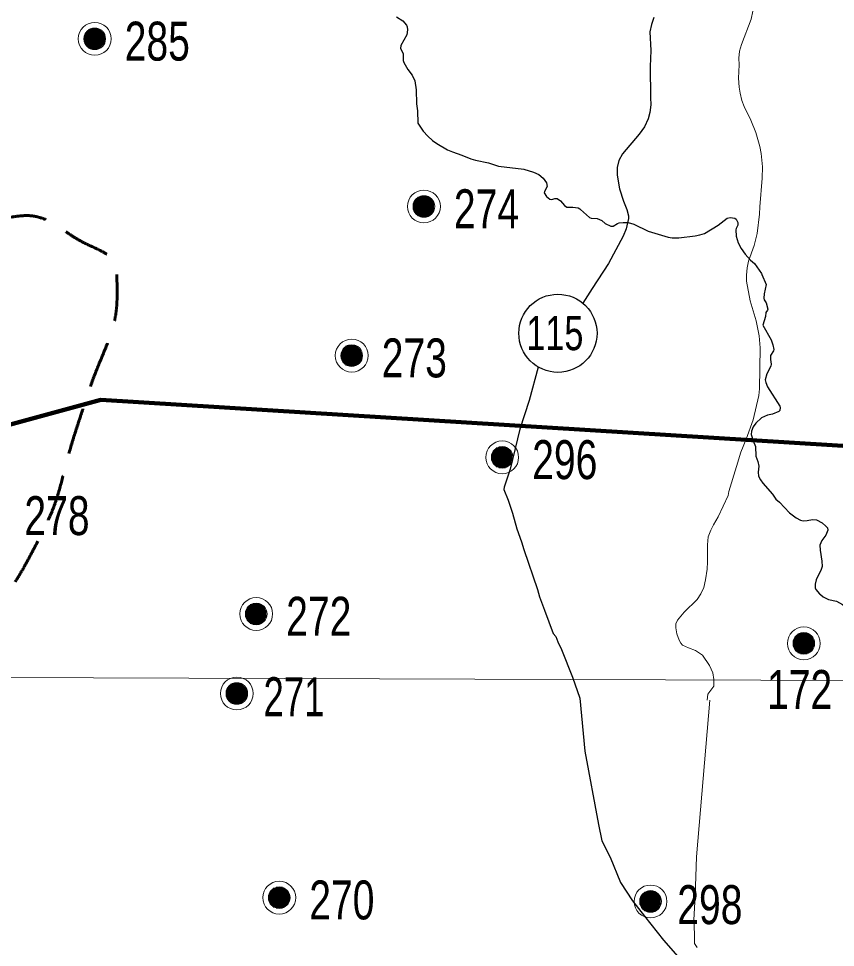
# Model space of a CAD drawing. Extents: x 553962 to 842807, y 8883888 to 9032388.
# Drawn here: x 752338 to 760725, y 8946421 to 8955962 of the extents above; entities that cross this region are included whole.
import ezdxf
from ezdxf.enums import TextEntityAlignment as Align

# ---------------------------------------------------------------- set-up
doc = ezdxf.new("R2010")
doc.units = 0
doc.header["$LTSCALE"] = 160
doc.linetypes.add('MEDIUM_DASHED', pattern=[4.5, 3, -1.5])
for name, color, linetype, lineweight in [('11', 7, 'Continuous', 25), ('15', 7, 'Continuous', 25), ('2', 7, 'Continuous', 13), ('20', 7, 'MEDIUM_DASHED', 60), ('21', 7, 'Continuous', 25), ('27', 7, 'Continuous', 90), ('32', 7, 'Continuous', 13), ('33', 7, 'Continuous', 13)]:
    doc.layers.add(name, color=color, linetype=linetype, lineweight=lineweight)

msp = doc.modelspace()

# ---------------------------------------------------------------- linework, layer by layer
at = {"layer": '11'}
msp.add_circle((757876.2, 8952729.3), 401.3, dxfattribs=at)
at = {"layer": '15'}
msp.add_line((757384.6, 8951334.8), (757323.5, 8951149.2), dxfattribs=at)
at = {"layer": '15', "lineweight": 13}
for points in [[(759877.3, 8956037.4), (759858.6, 8955956.3), (759761.5, 8955697.4), (759741.8, 8955628.8), (759734.4, 8955555.9), (759735.8, 8955487.2), (759729.9, 8955349.5), (759736.2, 8955258.9), (759747.1, 8955195), (759765.6, 8955122.1), (759788.1, 8955057.4), (759856.1, 8954919.7), (759906.8, 8954790.2), (759947.4, 8954648.7), (759961.4, 8954575.8), (759976.4, 8954438.3), (759973.9, 8954322.7), (759947.5, 8954029.8), (759946, 8953952.7), (759923.2, 8953754.8), (759889.6, 8953629.9), (759834.2, 8953471.3), (759819.5, 8953402.5), (759811.3, 8953325.1), (759812.4, 8953265), (759848.2, 8953062.8), (759909.9, 8952856.4), (759942.4, 8952701.7), (759952.9, 8952580.2), (759946.5, 8952160.2), (759939.3, 8952091.6), (759880.8, 8951841.8), (759807.5, 8951640.4), (759753.1, 8951507.3), (759709.3, 8951360.8)], [(759709.3, 8951360.8), (759632, 8951102.5), (759624.2, 8951061.5), (759522.6, 8950843.3), (759474.2, 8950762.9), (759445.5, 8950706.2), (759419.9, 8950637.9), (759411.1, 8950557.2), (759411.4, 8950380.3), (759406.8, 8950307.6), (759392.1, 8950195), (759374.3, 8950118.4), (759344.4, 8950054), (759304, 8949993.2), (759170.9, 8949865.1), (759105.4, 8949780.7), (759086.2, 8949743.5), (759087.4, 8949705.1), (759098.4, 8949641.2), (759121.3, 8949577.4), (759137.2, 8949545.1), (759155.9, 8949527), (759216.2, 8949497.1), (759288.5, 8949470.6), (759360.2, 8949422), (759430.6, 8949317.8), (759467.5, 8949241.1), (759477.5, 8949172.3), (759475.1, 8949104), (759414.6, 8949021.4), (759409.5, 8948961.3)], [(759307.2, 8946418.6), (759276.8, 8946459.4), (759277.1, 8946556.2), (759272.6, 8946703.9), (759283.7, 8946948.4), (759300.4, 8947350.8), (759434.4, 8948959.2)]]:
    msp.add_lwpolyline(points, dxfattribs=at)
at = {"layer": '15'}
for points in [[(758861.3, 8955972.4), (758835.9, 8955899.8), (758821.1, 8955826.8), (758828.7, 8955633.1), (758822.6, 8955469.9), (758824.8, 8955151.7), (758828.5, 8955074.5), (758820.2, 8954997.5), (758801.2, 8954932.8), (758763.7, 8954849.6), (758709.9, 8954774.5), (758538.4, 8954573), (758503, 8954502.6), (758484, 8954433.8), (758484.1, 8954352.4), (758508.3, 8954214.7), (758549.7, 8954085.3), (758582.8, 8954000), (758600.3, 8953935.2), (758599.5, 8953906.9), (758576.1, 8953802), (758547.2, 8953725.3), (758396.4, 8953446.5), (758226.2, 8953190.3), (758132.7, 8953038)], [(757674.7, 8952382.3), (757580.3, 8952039.8), (757484.9, 8951743.2), (757384.6, 8951334.8)], [(757323.5, 8951149.2), (757320.3, 8951125.5), (757364.2, 8951016.5), (757410.7, 8950881), (757454.7, 8950719.9), (757502.3, 8950586.3), (757524.8, 8950509.5), (757666, 8950096.7), (757688, 8950021.8), (757738.6, 8949883.5)], [(757738.6, 8949883.5), (757825.6, 8949645.7), (757854.2, 8949615), (757875.3, 8949559.4), (757912.7, 8949482.2), (758025.8, 8949198.1), (758100.6, 8948982.2)], [(758100.6, 8948982.2), (758153.1, 8948438), (758293, 8947683.8), (758328, 8947515.6), (758414, 8947347.3), (758520, 8947087.3), (758641.6, 8946898.6), (758763.3, 8946740.5), (758961.1, 8946495.6), (759108.2, 8946327.2), (759473.4, 8945893.6), (759814, 8945575.9), (759907.3, 8945497.2), (759983.7, 8945452)]]:
    msp.add_lwpolyline(points, dxfattribs=at)
at = {"layer": '2'}
msp.add_line((565315.3, 8949866.8), (791497.7, 8949052.2), dxfattribs=at)
at = {"layer": '20'}
msp.add_open_spline([(748428.7, 8937057.8), (748568.6, 8937148.3), (748708.4, 8937238.8), (748848.3, 8937329.4), (749030.7, 8937447.4), (749270.9, 8937454.9), (749465.4, 8937539.2), (749644.3, 8937616.8), (749748.6, 8937866), (749946.7, 8937897.2), (750151.5, 8937929.4), (750357.8, 8937840), (750563.7, 8937835.5), (750653.6, 8937833.5), (750744.1, 8937817.7), (750834, 8937851.6), (750948, 8937894.7), (751009.1, 8938011), (751043.8, 8938123.2), (751073.8, 8938220), (751064.4, 8938323), (751043.8, 8938419.4), (750996.5, 8938641.1), (750911.9, 8938852.4), (750784.7, 8939049), (750625.7, 8939294.4), (750166, 8939169.6), (750031.8, 8939444), (749904.6, 8939704.2), (749874.5, 8939968.8), (749871.4, 8940234), (749868.3, 8940500.5), (749897, 8940771.6), (749982.5, 8941036.4), (750007.4, 8941113.5), (750119.1, 8941136.5), (750142.9, 8941209.2), (750187.9, 8941346.2), (750189.4, 8941516.7), (750142.9, 8941653.6), (750072.1, 8941862), (749901.7, 8942042.3), (749846.7, 8942262.3), (749811.1, 8942404.7), (749791.8, 8942550), (749772.7, 8942694.3), (749745.7, 8942897.4), (749833.2, 8943109.7), (749772.7, 8943311.5), (749672.2, 8943646.4), (749066.1, 8943445.2), (748822.4, 8943694.2), (748676.6, 8943843.1), (748534.4, 8944006.2), (748476.8, 8944200.3), (748436.1, 8944337.6), (748464.7, 8944500.4), (748513.9, 8944632.3), (748581.4, 8944813.6), (748809.8, 8944932.5), (748847.1, 8945126.1), (748894.1, 8945370.7), (748803.2, 8945634.3), (748847.1, 8945879.1), (748911.7, 8946239.9), (749046.9, 8946596.2), (749112.4, 8946956.9), (749156.8, 8947201.7), (749082.3, 8947460.6), (749137.1, 8947709.9), (749185.9, 8947932.1), (749331.9, 8948116.3), (749532, 8948253), (749660.7, 8948341), (749841.6, 8948192), (749963.9, 8948265.4), (750406.1, 8948530.4), (750825.5, 8948830.5), (751225.2, 8949186.3), (751689.9, 8949600), (752193, 8949945.3), (752484, 8950494.8), (752727.4, 8950954.4), (752832, 8951444.1), (752990, 8951926.7), (753136.7, 8952374.9), (753359.2, 8952845.2), (753347.9, 8953290.8), (753342, 8953522.6), (753008.5, 8953646.6), (752804.9, 8953784.5), (752471.5, 8954010.4), (751900.3, 8953804.2), (751669.5, 8954179.5), (751384.3, 8954643.3), (752099.3, 8955128.6), (752064.4, 8955611.4), (752024.1, 8956168.6), (751963.7, 8956738.7), (751718.9, 8957290.2)], degree=3, dxfattribs=at)
at = {"layer": '21'}
for points in [[(756217.2, 8955981.5), (756283.3, 8955940.1), (756321.8, 8955893.7), (756329.4, 8955877.8), (756331.8, 8955847), (756324.5, 8955795.2), (756263.6, 8955684.9), (756259.8, 8955654.5), (756286.7, 8955604.2), (756288.2, 8955533), (756292.5, 8955510.1), (756334.1, 8955437.5), (756380.4, 8955379.2), (756407.6, 8955324), (756421.1, 8955229.4), (756423.2, 8955087.5), (756434.1, 8955015.4), (756438.6, 8954889.2), (756493.2, 8954806.4), (756538.7, 8954753.6), (756587.5, 8954711), (756633.8, 8954677.4), (756743.5, 8954615), (756793.6, 8954592.1), (756890.4, 8954560.2), (756980.7, 8954519.9), (757031, 8954506.2), (757164, 8954481.5), (757264.8, 8954446.9), (757524.6, 8954416.7), (757626.7, 8954382.9), (757679.9, 8954358.9), (757723, 8954324.3), (757758.4, 8954274.9), (757765.6, 8954237.9), (757739.5, 8954184.8), (757736.2, 8954171.3), (757757.5, 8954135.5), (757791.8, 8954108), (757806.3, 8954104.2), (757824.5, 8954106), (757844.9, 8954115.1), (757869, 8954113.3), (757902.6, 8954091.2), (757943.8, 8954043.1), (757966.1, 8954024.2), (758029.9, 8954025.6), (758085, 8954017.8), (758101.3, 8954008.5)], [(756217.2, 8955981.5), (756283.3, 8955940.1), (756321.8, 8955893.7), (756329.4, 8955877.8), (756331.8, 8955847), (756324.5, 8955795.2), (756263.6, 8955684.9), (756259.8, 8955654.5), (756286.7, 8955604.2), (756288.2, 8955533), (756292.5, 8955510.1), (756334.1, 8955437.5), (756380.4, 8955379.2), (756407.6, 8955324), (756421.1, 8955229.4), (756423.2, 8955087.5), (756434.1, 8955015.4), (756438.6, 8954889.2), (756493.2, 8954806.4), (756538.7, 8954753.6), (756587.5, 8954711), (756633.8, 8954677.4), (756743.5, 8954615), (756793.6, 8954592.1), (756890.4, 8954560.2), (756980.7, 8954519.9), (757031, 8954506.2), (757164, 8954481.5), (757264.8, 8954446.9), (757524.6, 8954416.7), (757626.7, 8954382.9), (757679.9, 8954358.9), (757723, 8954324.3), (757758.4, 8954274.9), (757765.6, 8954237.9), (757739.5, 8954184.8), (757736.2, 8954171.3), (757757.5, 8954135.5), (757791.8, 8954108), (757806.3, 8954104.2), (757824.5, 8954106), (757844.9, 8954115.1), (757869, 8954113.3), (757902.6, 8954091.2), (757943.8, 8954043.1), (757966.1, 8954024.2), (758029.9, 8954025.6), (758085, 8954017.8), (758101.3, 8954008.5)], [(758101.3, 8954008.5), (758106.9, 8953999.7), (758199.7, 8953917.6), (758218.4, 8953912.5), (758277.7, 8953907), (758325.5, 8953888.4), (758361.3, 8953858.8), (758419, 8953828.6), (758444.5, 8953830.4), (758487.6, 8953856), (758504.7, 8953862.3), (758544.9, 8953868.4), (758596.1, 8953866.1), (758654.8, 8953849.9), (758801, 8953777.3), (759008.6, 8953716.3), (759048.5, 8953710.9), (759118.3, 8953710.2), (759284.1, 8953730.2), (759331.6, 8953739.6), (759379.3, 8953754.1), (759522.6, 8953839.4), (759613.7, 8953910.2), (759644.3, 8953919), (759693.9, 8953913.5), (759706.3, 8953902.4), (759724.5, 8953867.6), (759724, 8953840.1), (759705.2, 8953806.7), (759701.8, 8953791.3), (759706.6, 8953728), (759727, 8953657.3), (759757.2, 8953601.2), (759799.2, 8953541), (759851.7, 8953481.5), (759893.5, 8953445.3), (759965.3, 8953342.1)], [(758101.3, 8954008.5), (758106.9, 8953999.7), (758199.7, 8953917.6), (758218.4, 8953912.5), (758277.7, 8953907), (758325.5, 8953888.4), (758361.3, 8953858.8), (758419, 8953828.6), (758444.5, 8953830.4), (758487.6, 8953856), (758504.7, 8953862.3), (758544.9, 8953868.4), (758596.1, 8953866.1), (758654.8, 8953849.9), (758801, 8953777.3), (759008.6, 8953716.3), (759048.5, 8953710.9), (759118.3, 8953710.2), (759284.1, 8953730.2), (759331.6, 8953739.6), (759379.3, 8953754.1), (759522.6, 8953839.4), (759613.7, 8953910.2), (759644.3, 8953919), (759693.9, 8953913.5), (759706.3, 8953902.4), (759724.5, 8953867.6), (759724, 8953840.1), (759705.2, 8953806.7), (759701.8, 8953791.3), (759706.6, 8953728), (759727, 8953657.3), (759757.2, 8953601.2), (759799.2, 8953541), (759851.7, 8953481.5), (759893.5, 8953445.3), (759965.3, 8953342.1)], [(759965.3, 8953342.1), (759970.4, 8953332.8), (760015.5, 8953230.4), (759993.3, 8953133.4), (759989.8, 8953090.2), (759995.2, 8953072.2), (760012.7, 8953041.9), (760030.5, 8952976.2), (760028.6, 8952967.7), (760010.5, 8952941.3), (760006.7, 8952900.2), (759980.5, 8952814.3), (760064.6, 8952661.4), (760083.7, 8952610.4), (760092.8, 8952563.5), (760088.5, 8952550.5), (760057.5, 8952502.3), (760057.1, 8952461.6), (760064.8, 8952411), (760063.1, 8952393.2), (760019.9, 8952313.4), (760004.7, 8952250.6), (760010.5, 8952223.1), (760028.2, 8952180.1), (760153.6, 8951982.2), (760158.8, 8951968.6), (760154.4, 8951934.5), (760142.6, 8951924.2), (760078.6, 8951897.8), (760029, 8951887.2), (759964.9, 8951861.7), (759906.3, 8951805.3), (759880.4, 8951769.2), (759863.6, 8951724.3), (759860.3, 8951690), (759879.4, 8951623.6), (759905.1, 8951565), (759908.9, 8951466.9), (759927.6, 8951412), (759938.9, 8951364.3), (759933.3, 8951303), (759936.8, 8951260.5), (759955, 8951224.7), (759979.8, 8951190.2), (760080.6, 8951077.7), (760114.7, 8951023.7), (760149.7, 8950995.8), (760252.8, 8950886), (760322.7, 8950833.4), (760366, 8950810.2), (760393.2, 8950802.8), (760433.7, 8950805.5), (760491.5, 8950816), (760531.6, 8950814.5), (760588.5, 8950783.7), (760628.4, 8950748.2), (760642.2, 8950730.7), (760646.4, 8950707.4), (760641.5, 8950688.1), (760625.4, 8950655), (760584.9, 8950602), (760566, 8950552.7), (760567.4, 8950502.1), (760585.6, 8950389.3), (760588.6, 8950335.2)], [(759965.3, 8953342.1), (759970.4, 8953332.8), (760015.5, 8953230.4), (759993.3, 8953133.4), (759989.8, 8953090.2), (759995.2, 8953072.2), (760012.7, 8953041.9), (760030.5, 8952976.2), (760028.6, 8952967.7), (760010.5, 8952941.3), (760006.7, 8952900.2), (759980.5, 8952814.3), (760064.6, 8952661.4), (760083.7, 8952610.4), (760092.8, 8952563.5), (760088.5, 8952550.5), (760057.5, 8952502.3), (760057.1, 8952461.6), (760064.8, 8952411), (760063.1, 8952393.2), (760019.9, 8952313.4), (760004.7, 8952250.6), (760010.5, 8952223.1), (760028.2, 8952180.1), (760153.6, 8951982.2), (760158.8, 8951968.6), (760154.4, 8951934.5), (760142.6, 8951924.2), (760078.6, 8951897.8), (760029, 8951887.2), (759964.9, 8951861.7), (759906.3, 8951805.3), (759880.4, 8951769.2), (759863.6, 8951724.3), (759860.3, 8951690), (759879.4, 8951623.6), (759905.1, 8951565), (759908.9, 8951466.9), (759927.6, 8951412), (759938.9, 8951364.3), (759933.3, 8951303), (759936.8, 8951260.5), (759955, 8951224.7), (759979.8, 8951190.2), (760080.6, 8951077.7), (760114.7, 8951023.7), (760149.7, 8950995.8), (760252.8, 8950886), (760322.7, 8950833.4), (760366, 8950810.2), (760393.2, 8950802.8), (760433.7, 8950805.5), (760491.5, 8950816), (760531.6, 8950814.5), (760588.5, 8950783.7), (760628.4, 8950748.2), (760642.2, 8950730.7), (760646.4, 8950707.4), (760641.5, 8950688.1), (760625.4, 8950655), (760584.9, 8950602), (760566, 8950552.7), (760567.4, 8950502.1), (760585.6, 8950389.3), (760588.6, 8950335.2)], [(760588.6, 8950335.2), (760579.4, 8950302.6), (760526.2, 8950197.8), (760517.9, 8950150.9), (760518.6, 8950115), (760524.8, 8950096.2), (760560.2, 8950052.5), (760573.6, 8950045.6), (760600.4, 8950021.6), (760652.6, 8949994.7), (760735.2, 8949978.4), (760796.3, 8949944.7), (760827, 8949897.8), (760870.5, 8949794.4), (760894.4, 8949756.4), (760917.9, 8949733), (760957.7, 8949723.4), (760983.8, 8949723)], [(760588.6, 8950335.2), (760579.4, 8950302.6), (760526.2, 8950197.8), (760517.9, 8950150.9), (760518.6, 8950115), (760524.8, 8950096.2), (760560.2, 8950052.5), (760573.6, 8950045.6), (760600.4, 8950021.6), (760652.6, 8949994.7), (760735.2, 8949978.4), (760796.3, 8949944.7), (760827, 8949897.8), (760870.5, 8949794.4), (760894.4, 8949756.4), (760917.9, 8949733), (760957.7, 8949723.4), (760983.8, 8949723)]]:
    msp.add_lwpolyline(points, dxfattribs=at)
at = {"layer": '27'}
msp.add_lwpolyline([(750519.5, 8951321.2), (753181.6, 8952045.1), (767371, 8951165.8), (772338.7, 8947456.5)], dxfattribs=at)
at = {"layer": '32'}
for p, q in [((753010, 8955784), (753010, 8955724)), ((753020, 8955804), (753020, 8955704)), ((753030, 8955824), (753030, 8955684)), ((753040, 8955834), (753040, 8955674)), ((753050, 8955844), (753050, 8955664)), ((753060, 8955854), (753060, 8955654)), ((753070, 8955854), (753070, 8955654)), ((753080, 8955854), (753080, 8955654)), ((753090, 8955864), (753090, 8955644)), ((753100, 8955864), (753100, 8955644)), ((753110, 8955864), (753110, 8955644)), ((753120, 8955864), (753120, 8955644)), ((753130, 8955864), (753130, 8955644)), ((753140, 8955864), (753140, 8955644)), ((753150, 8955864), (753150, 8955644)), ((753160, 8955854), (753160, 8955654)), ((753170, 8955854), (753170, 8955654)), ((753180, 8955844), (753180, 8955664)), ((753190, 8955834), (753190, 8955674)), ((753200, 8955824), (753200, 8955684)), ((753210, 8955814), (753210, 8955694)), ((753220, 8955794), (753220, 8955714)), ((756400, 8954082), (756400, 8953982)), ((756410, 8954102), (756410, 8953962)), ((756420, 8954112), (756420, 8953952)), ((756430, 8954122), (756430, 8953942)), ((756440, 8954132), (756440, 8953932)), ((756450, 8954132), (756450, 8953932)), ((756460, 8954132), (756460, 8953932)), ((756470, 8954142), (756470, 8953922)), ((756480, 8954142), (756480, 8953922)), ((756490, 8954142), (756490, 8953922)), ((756500, 8954142), (756500, 8953922)), ((756510, 8954142), (756510, 8953922)), ((756520, 8954142), (756520, 8953922)), ((756530, 8954142), (756530, 8953922)), ((756540, 8954132), (756540, 8953932)), ((756550, 8954132), (756550, 8953932)), ((756560, 8954122), (756560, 8953942)), ((756570, 8954112), (756570, 8953952)), ((756580, 8954102), (756580, 8953962)), ((756590, 8954092), (756590, 8953972)), ((756600, 8954072), (756600, 8953992)), ((756390, 8954062), (756390, 8954002)), ((755659, 8952550), (755659, 8952450)), ((755669, 8952570), (755669, 8952430)), ((755679, 8952580), (755679, 8952420)), ((755689, 8952590), (755689, 8952410)), ((755699, 8952600), (755699, 8952400)), ((755709, 8952600), (755709, 8952400)), ((755719, 8952600), (755719, 8952400)), ((755729, 8952610), (755729, 8952390)), ((755739, 8952610), (755739, 8952390)), ((755749, 8952610), (755749, 8952390)), ((755759, 8952610), (755759, 8952390)), ((755769, 8952610), (755769, 8952390)), ((755779, 8952610), (755779, 8952390)), ((755789, 8952610), (755789, 8952390)), ((755799, 8952600), (755799, 8952400)), ((755809, 8952600), (755809, 8952400)), ((755819, 8952590), (755819, 8952410)), ((755829, 8952580), (755829, 8952420)), ((755839, 8952570), (755839, 8952430)), ((755849, 8952560), (755849, 8952440)), ((755859, 8952540), (755859, 8952460)), ((755649, 8952530), (755649, 8952470)), ((757204, 8951505), (757204, 8951405)), ((757214, 8951525), (757214, 8951385)), ((757224, 8951535), (757224, 8951375)), ((757234, 8951545), (757234, 8951365)), ((757244, 8951555), (757244, 8951355)), ((757254, 8951555), (757254, 8951355)), ((757264, 8951555), (757264, 8951355)), ((757274, 8951565), (757274, 8951345)), ((757284, 8951565), (757284, 8951345)), ((757294, 8951565), (757294, 8951345)), ((757304, 8951565), (757304, 8951345)), ((757314, 8951565), (757314, 8951345)), ((757324, 8951565), (757324, 8951345)), ((757334, 8951565), (757334, 8951345)), ((757344, 8951555), (757344, 8951355)), ((757354, 8951555), (757354, 8951355)), ((757364, 8951545), (757364, 8951365)), ((757374, 8951535), (757374, 8951375)), ((757384, 8951525), (757384, 8951385)), ((757394, 8951515), (757394, 8951395)), ((757404, 8951495), (757404, 8951415)), ((757194, 8951485), (757194, 8951425)), ((754668, 8949876), (754668, 8949816)), ((754678, 8949896), (754678, 8949796)), ((754688, 8949916), (754688, 8949776)), ((754698, 8949926), (754698, 8949766)), ((754708, 8949936), (754708, 8949756)), ((754718, 8949946), (754718, 8949746)), ((754728, 8949946), (754728, 8949746)), ((754738, 8949946), (754738, 8949746)), ((754748, 8949956), (754748, 8949736)), ((754758, 8949956), (754758, 8949736)), ((754768, 8949956), (754768, 8949736)), ((754778, 8949956), (754778, 8949736)), ((754788, 8949956), (754788, 8949736)), ((754798, 8949956), (754798, 8949736)), ((754808, 8949956), (754808, 8949736)), ((754818, 8949946), (754818, 8949746)), ((754828, 8949946), (754828, 8949746)), ((754838, 8949936), (754838, 8949756)), ((754848, 8949926), (754848, 8949766)), ((754858, 8949916), (754858, 8949776)), ((754868, 8949906), (754868, 8949786)), ((754878, 8949886), (754878, 8949806)), ((760301, 8949594), (760301, 8949494)), ((760311, 8949614), (760311, 8949474)), ((760321, 8949624), (760321, 8949464)), ((760331, 8949634), (760331, 8949454)), ((760341, 8949644), (760341, 8949444)), ((760351, 8949644), (760351, 8949444)), ((760361, 8949644), (760361, 8949444)), ((760371, 8949654), (760371, 8949434)), ((760381, 8949654), (760381, 8949434)), ((760391, 8949654), (760391, 8949434)), ((760401, 8949654), (760401, 8949434)), ((760411, 8949654), (760411, 8949434)), ((760421, 8949654), (760421, 8949434)), ((760431, 8949654), (760431, 8949434)), ((760441, 8949644), (760441, 8949444)), ((760451, 8949644), (760451, 8949444)), ((760461, 8949634), (760461, 8949454)), ((760471, 8949624), (760471, 8949464)), ((760481, 8949614), (760481, 8949474)), ((760491, 8949604), (760491, 8949484)), ((760501, 8949584), (760501, 8949504)), ((760291, 8949574), (760291, 8949514)), ((754935, 8947012), (754935, 8946852)), ((754945, 8947022), (754945, 8946842)), ((754955, 8947032), (754955, 8946832)), ((754965, 8947032), (754965, 8946832)), ((754975, 8947032), (754975, 8946832)), ((754985, 8947042), (754985, 8946822)), ((754995, 8947042), (754995, 8946822)), ((755005, 8947042), (755005, 8946822)), ((755015, 8947042), (755015, 8946822)), ((755025, 8947042), (755025, 8946822)), ((755035, 8947042), (755035, 8946822)), ((755045, 8947042), (755045, 8946822)), ((755055, 8947032), (755055, 8946832)), ((755065, 8947032), (755065, 8946832)), ((755075, 8947022), (755075, 8946842)), ((755085, 8947012), (755085, 8946852)), ((754905, 8946962), (754905, 8946902)), ((754915, 8946982), (754915, 8946882)), ((754925, 8947002), (754925, 8946862)), ((755095, 8947002), (755095, 8946862)), ((755105, 8946992), (755105, 8946872)), ((755115, 8946972), (755115, 8946892))]:
    msp.add_line(p, q, dxfattribs=at)
for centre, radius in [((753120, 8955754), 168.7), ((753120, 8955754), 111), ((756500, 8954032), 168.7), ((756500, 8954032), 111), ((755759, 8952500), 168.7), ((755759, 8952500), 111), ((757304, 8951455), 168.7), ((757304, 8951455), 111), ((754778, 8949846), 168.7), ((754778, 8949846), 111), ((760401, 8949544), 168.7), ((760401, 8949544), 111), ((755015, 8946932), 168.7), ((755015, 8946932), 111)]:
    msp.add_circle(centre, radius, dxfattribs=at)
at = {"layer": '33'}
for p, q in [((754499, 8949109), (754499, 8948949)), ((754509, 8949119), (754509, 8948939)), ((754519, 8949129), (754519, 8948929)), ((754529, 8949129), (754529, 8948929)), ((754539, 8949129), (754539, 8948929)), ((754549, 8949139), (754549, 8948919)), ((754559, 8949139), (754559, 8948919)), ((754569, 8949139), (754569, 8948919)), ((754579, 8949139), (754579, 8948919)), ((754589, 8949139), (754589, 8948919)), ((754599, 8949139), (754599, 8948919)), ((754609, 8949139), (754609, 8948919)), ((754619, 8949129), (754619, 8948929)), ((754629, 8949129), (754629, 8948929)), ((754639, 8949119), (754639, 8948939)), ((754649, 8949109), (754649, 8948949)), ((754469, 8949059), (754469, 8948999)), ((754479, 8949079), (754479, 8948979)), ((754489, 8949099), (754489, 8948959)), ((754659, 8949099), (754659, 8948959)), ((754669, 8949089), (754669, 8948969)), ((754679, 8949069), (754679, 8948989)), ((758717, 8946923), (758717, 8946863)), ((758727, 8946943), (758727, 8946843)), ((758737, 8946963), (758737, 8946823)), ((758747, 8946973), (758747, 8946813)), ((758757, 8946983), (758757, 8946803)), ((758767, 8946993), (758767, 8946793)), ((758777, 8946993), (758777, 8946793)), ((758787, 8946993), (758787, 8946793)), ((758797, 8947003), (758797, 8946783)), ((758807, 8947003), (758807, 8946783)), ((758817, 8947003), (758817, 8946783)), ((758827, 8947003), (758827, 8946783)), ((758837, 8947003), (758837, 8946783)), ((758847, 8947003), (758847, 8946783)), ((758857, 8947003), (758857, 8946783)), ((758867, 8946993), (758867, 8946793)), ((758877, 8946993), (758877, 8946793)), ((758887, 8946983), (758887, 8946803)), ((758897, 8946973), (758897, 8946813)), ((758907, 8946963), (758907, 8946823)), ((758917, 8946953), (758917, 8946833)), ((758927, 8946933), (758927, 8946853))]:
    msp.add_line(p, q, dxfattribs=at)
for centre, radius in [((754579, 8949029), 168.7), ((754579, 8949029), 111), ((758827, 8946893), 168.7), ((758827, 8946893), 111)]:
    msp.add_circle(centre, radius, dxfattribs=at)

# ---------------------------------------------------------------- texts
at = {"layer": '11', "width": 0.75}
msp.add_text('115', height=350, dxfattribs=at).set_placement((757844.5, 8952556), align=Align.CENTER)
at = {"layer": '32', "width": 0.75}
for s, p in [('285', (753427.8, 8955530.3)), ('274', (756807.8, 8953808.3)), ('273', (756066.8, 8952276.3)), ('296', (757611.8, 8951231.3)), ('278', (752397.8, 8950656.3)), ('272', (755085.8, 8949622.3)), ('172', (760023, 8948870)), ('270', (755322.8, 8946708.3))]:
    msp.add_text(s, height=400, dxfattribs=at).set_placement(p)
at = {"layer": '33'}
for s, width, p in [('271', 0.7, (754853.2, 8948796.1)), ('298', 0.75, (759101.2, 8946660.1))]:
    msp.add_text(s, height=400, dxfattribs=dict(at, width=width)).set_placement(p)

doc.saveas('drawing.dxf')
